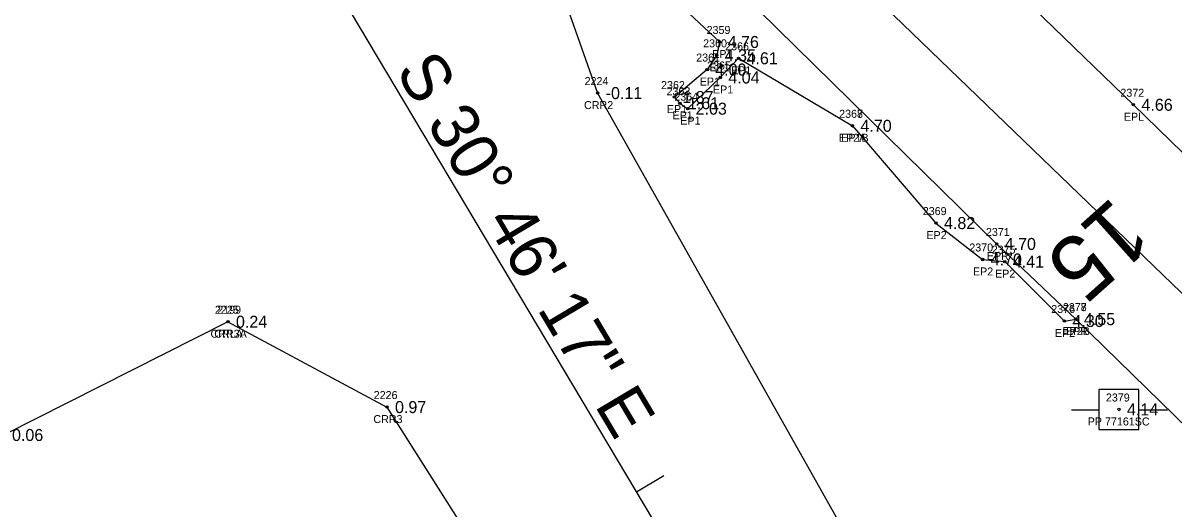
# Model space of a CAD drawing. Extents: x 2608598 to 2610682, y 641451 to 643526.
# Drawn here: x 2609488.8 to 2609632.6, y 642556.6 to 642617.3 of the extents above; entities that cross this region are included whole.
import ezdxf

# ---------------------------------------------------------------- set-up
doc = ezdxf.new("R2010")
doc.units = 0
for name, color, linetype in [('RD_EX_H2O', 7, 'Continuous'), ('RD_EX_H2O_txCode', 7, 'Continuous'), ('RD_EX_Road', 7, 'Continuous'), ('RD_EX_Road_txCode', 7, 'Continuous'), ('RD_EX_TX_H2O_ELEV', 7, 'Continuous'), ('RD_EX_TX_Road_ELEV', 7, 'Continuous'), ('RD_EX_UT', 7, 'Continuous'), ('RD_EX_UT_txCode', 7, 'Continuous'), ('RD_HC_Cl', 7, 'Continuous'), ('RD_HC_Data', 7, 'Continuous'), ('RD_HC_Data_Tic', 7, 'Continuous'), ('RD_HC_Survey_ELEV', 7, 'Continuous'), ('RD_HC_TX_Sta50', 7, 'Continuous'), ('RD_SMD_Locator', 7, 'Continuous')]:
    doc.layers.add(name, color=color, linetype=linetype)

msp = doc.modelspace()

# ---------------------------------------------------------------- linework, layer by layer
at = {"layer": 'RD_EX_H2O'}
for points in [[(2609550.15, 642638.19), (2609560.64, 642608.55), (2609596.58, 642544.67), (2609665.26, 642493.63), (2609726.89, 642435.57), (2609728.97, 642442.01), (2609745.88, 642433.78), (2609753.45, 642414.77), (2609764.24, 642411.87), (2609765.65, 642391.82), (2609764.35, 642384.35), (2609816.5, 642340.65), (2609898.67, 642278.63), (2609932.36, 642236.09), (2609918.8, 642192.33)], [(2609514.45, 642579.97), (2609486.47, 642565.81), (2609410.17, 642505.38), (2609388.62, 642487.73), (2609394.57, 642463.69), (2609426.91, 642433.05)], [(2609514.45, 642579.97), (2609534.32, 642569.3), (2609569.82, 642513.21), (2609640.11, 642458.03), (2609710.3, 642387.96), (2609794.99, 642310.91), (2609843.78, 642290.31), (2609891.67, 642241.7), (2609844.05, 642181.23), (2609787.66, 642090.39)]]:
    msp.add_lwpolyline(points, dxfattribs=at)
at = {"layer": 'RD_EX_Road'}
for points in [[(2609576.61, 642656.06), (2609568.4, 642647.43), (2609560.29, 642639.04), (2609558.7, 642637.36), (2609573.35, 642623.05), (2609570.92, 642620.35), (2609570.83, 642619.67), (2609575.88, 642614.94), (2609575.51, 642613.27), (2609574.32, 642611.49), (2609570.22, 642608.05), (2609570.91, 642607.28), (2609571.88, 642606.6), (2609575.96, 642610.5), (2609578.24, 642612.9), (2609592.47, 642604.46)], [(2609576.61, 642656.06), (2609590.88, 642642.24), (2609605.19, 642628.78), (2609627.58, 642607.09), (2609646.03, 642589.11), (2609702.18, 642534.04), (2609780.35, 642458.95), (2609858.79, 642382.83), (2609938.32, 642306.42), (2610008.62, 642239.32), (2610086.3, 642162.54), (2610164.18, 642089.49), (2610189.2, 642065.46), (2610214.78, 642040.19), (2610225.86, 642030.16), (2610226.32, 642028.39), (2610235.43, 642019.75), (2610260.23, 641995.63), (2610272.39, 641983.25)], [(2609560.29, 642639.04), (2609610.49, 642589.69), (2609620.39, 642580.29), (2609634.49, 642566.49), (2609647.6, 642554.19), (2609656.49, 642545.43), (2609683.33, 642519.48), (2609697.84, 642505.38), (2609722.29, 642481.47), (2609722.29, 642481.47), (2609722.29, 642481.47), (2609762.93, 642442.03), (2609781.47, 642423.77), (2609797.04, 642408.62), (2609841.8, 642365.54), (2609898.22, 642311.07), (2609921.04, 642289.43), (2609962.12, 642250.55), (2609969.04, 642244.08), (2609979.13, 642234.19), (2609992.4, 642221.66)], [(2609592.47, 642604.46), (2609602.91, 642592.3), (2609608.74, 642587.75), (2609611.5, 642587.48), (2609618.96, 642580.06), (2609620.39, 642580.29)]]:
    msp.add_lwpolyline(points, dxfattribs=at)
at = {"layer": 'RD_EX_UT'}
for p, q in [((2609628.26, 642571.51), (2609623.26, 642571.51)), ((2609623.26, 642571.51), (2609623.26, 642566.51)), ((2609628.26, 642566.51), (2609628.26, 642571.51)), ((2609619.83, 642568.95), (2609623.3, 642568.95)), ((2609628.19, 642568.95), (2609631.83, 642568.95)), ((2609623.26, 642566.51), (2609628.26, 642566.51))]:
    msp.add_line(p, q, dxfattribs=at)
at = {"layer": 'RD_HC_Cl'}
for p, q in [((2608814.81, 643373.73), (2610092.39, 642140.79)), ((2609514.32, 642644.62), (2609583.2, 642528.94))]:
    msp.add_line(p, q, dxfattribs=at)
at = {"layer": 'RD_HC_Data_Tic'}
msp.add_line((2609565.48, 642558.7), (2609568.92, 642560.74), dxfattribs=at)
at = {"layer": 'RD_SMD_Locator'}
for centre in [(2609575.88, 642614.94), (2609575.51, 642613.27), (2609578.24, 642612.9), (2609574.32, 642611.49), (2609575.96, 642610.5), (2609560.64, 642608.55), (2609570.22, 642608.05), (2609570.91, 642607.28), (2609627.58, 642607.09), (2609571.88, 642606.6), (2609592.47, 642604.46), (2609592.47, 642604.46), (2609602.91, 642592.3), (2609610.49, 642589.69), (2609608.74, 642587.75), (2609611.5, 642587.48), (2609514.45, 642579.97), (2609514.45, 642579.97), (2609618.96, 642580.06), (2609620.39, 642580.29), (2609620.39, 642580.29), (2609534.32, 642569.3), (2609625.77, 642569)]:
    msp.add_circle(centre, 0.15, dxfattribs=at)

# ---------------------------------------------------------------- texts
at = {"layer": 'RD_EX_H2O_txCode'}
for s, p in [('2224', (2609559.01, 642609.55)), ('CRR2', (2609558.94, 642606.55)), ('2225', (2609512.82, 642580.97)), ('2199', (2609513.11, 642580.97)), ('CRR3A', (2609512.27, 642577.97)), ('CRLA', (2609512.74, 642577.97)), ('2226', (2609532.66, 642570.3)), ('CRR3', (2609532.62, 642567.3))]:
    msp.add_text(s, height=1, dxfattribs=at).set_placement(p)
at = {"layer": 'RD_EX_Road_txCode'}
for s, p in [('2359', (2609574.25, 642615.94)), ('2360', (2609573.82, 642614.27)), ('2366', (2609576.57, 642613.9)), ('2361', (2609572.95, 642612.49)), ('EP1', (2609574.95, 642612.94)), ('2365', (2609574.31, 642611.5)), ('EP1', (2609574.59, 642611.27)), ('EP1', (2609577.32, 642610.9)), ('2362', (2609568.56, 642609.05)), ('EP1', (2609573.4, 642609.49)), ('2363', (2609569.25, 642608.28)), ('2364', (2609570.22, 642607.6)), ('EP1', (2609575.04, 642608.5)), ('2372', (2609625.95, 642608.09)), ('EP1', (2609569.29, 642606.05)), ('EP1', (2609569.99, 642605.28)), ('2367', (2609590.81, 642605.46)), ('2368', (2609590.81, 642605.46)), ('EPL', (2609626.38, 642605.09)), ('EP1', (2609570.96, 642604.6)), ('EP2A', (2609590.77, 642602.46)), ('EP1B', (2609591.07, 642602.46)), ('2369', (2609601.26, 642593.3)), ('EP2', (2609601.71, 642590.3)), ('2371', (2609609.15, 642590.69)), ('2370', (2609607.07, 642588.75)), ('EPR', (2609609.27, 642587.69)), ('2375', (2609609.87, 642588.48)), ('EP2', (2609607.53, 642585.75)), ('EP2', (2609610.29, 642585.48)), ('2376', (2609617.31, 642581.06)), ('2377', (2609618.76, 642581.29)), ('2378', (2609618.76, 642581.29)), ('EP2', (2609617.76, 642578.06)), ('EP2B', (2609618.71, 642578.29)), ('EPR', (2609619.16, 642578.29))]:
    msp.add_text(s, height=1, dxfattribs=at).set_placement(p)
at = {"layer": 'RD_EX_TX_H2O_ELEV'}
for s, p in [('-0.11', (2609561.64, 642607.8)), ('0.24', (2609515.45, 642579.22)), ('0.24', (2609515.45, 642579.22)), ('0.97', (2609535.32, 642568.55)), ('0.06', (2609487.47, 642565.06))]:
    msp.add_text(s, height=1.5, dxfattribs=at).set_placement(p)
at = {"layer": 'RD_EX_TX_Road_ELEV'}
for s, p in [('4.76', (2609576.88, 642614.19)), ('4.35', (2609576.51, 642612.52)), ('4.61', (2609579.24, 642612.15)), ('4.00', (2609575.32, 642610.74)), ('4.04', (2609576.96, 642609.75)), ('1.87', (2609571.22, 642607.3)), ('1.61', (2609571.91, 642606.53)), ('2.03', (2609572.88, 642605.85)), ('4.66', (2609628.58, 642606.34)), ('4.70', (2609593.47, 642603.71)), ('4.70', (2609593.47, 642603.71)), ('4.82', (2609603.91, 642591.55)), ('4.70', (2609611.49, 642588.94)), ('4.70', (2609609.74, 642587)), ('4.41', (2609612.5, 642586.73)), ('4.30', (2609619.96, 642579.31)), ('4.55', (2609621.39, 642579.54)), ('4.55', (2609621.39, 642579.54))]:
    msp.add_text(s, height=1.5, dxfattribs=at).set_placement(p)
at = {"layer": 'RD_EX_UT_txCode'}
for s, p in [('2379', (2609624.14, 642570)), ('PP 77161SC', (2609621.87, 642567))]:
    msp.add_text(s, height=1, dxfattribs=at).set_placement(p)
at = {"layer": 'RD_HC_Data'}
msp.add_text('S 30%%d 46\' 17" E', height=6, rotation=300.7714, dxfattribs=at).set_placement((2609535.3, 642611.34))
at = {"layer": 'RD_HC_Survey_ELEV'}
msp.add_text('4.14', height=1.5, dxfattribs=at).set_placement((2609626.77, 642568.25))
at = {"layer": 'RD_HC_TX_Sta50'}
msp.add_text('15', height=8, rotation=221.741, dxfattribs=at).set_placement((2609625.03, 642595.77))

doc.saveas('drawing.dxf')
